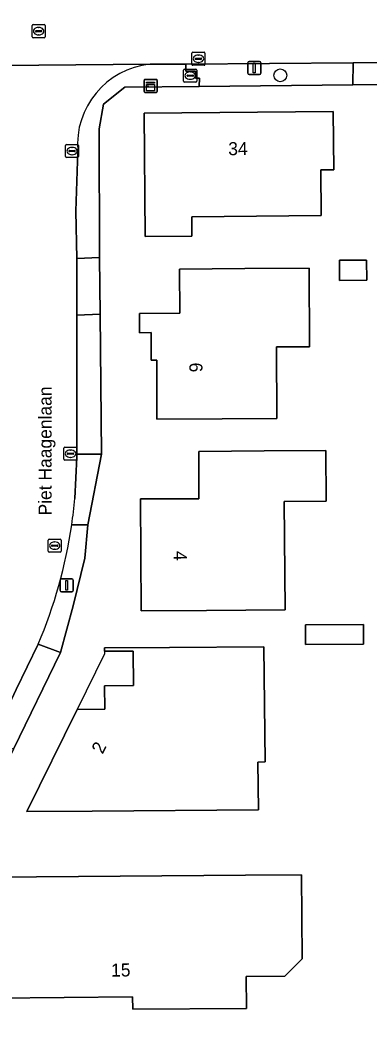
# Model space of a CAD drawing. Extents: x 157320 to 158835, y 386650 to 388491.
# Drawn here: x 158437.9 to 158464.6, y 387522.7 to 387599.1 of the extents above; entities that cross this region are included whole.
import ezdxf

# ---------------------------------------------------------------- set-up
doc = ezdxf.new("R2010")
doc.units = 0
for name, color, linetype in [('IMGEO_Boom', 7, 'Continuous'), ('IMGEO_Brandkraan', 7, 'Continuous'), ('IMGEO_Erf', 7, 'Continuous'), ('IMGEO_Groenvoorziening', 7, 'Continuous'), ('IMGEO_Kast', 7, 'Continuous'), ('IMGEO_Kolk', 7, 'Continuous'), ('IMGEO_Lichtmast', 7, 'Continuous'), ('IMGEO_Openbare_ruimte_label', 7, 'Continuous'), ('IMGEO_Pand', 7, 'Continuous'), ('IMGEO_Pand_nummerreeks', 7, 'Continuous'), ('IMGEO_Pand_overbouw', 7, 'Continuous'), ('IMGEO_Rijbaan_lokaal_gesloten', 7, 'Continuous'), ('IMGEO_Rioolput', 7, 'Continuous'), ('IMGEO_Voetpad_open', 7, 'Continuous')]:
    doc.layers.add(name, color=color, linetype=linetype)

msp = doc.modelspace()

# ---------------------------------------------------------------- linework, layer by layer
at = {"layer": 'IMGEO_Boom'}
msp.add_circle((158457.811, 387594.903), 0.489, dxfattribs=at)
at = {"layer": 'IMGEO_Brandkraan'}
for p, q in [((158450.411, 387594.454), (158450.411, 387595.306)), ((158450.486, 387595.38), (158451.338, 387595.38)), ((158450.67, 387594.874), (158450.67, 387594.886)), ((158451.108, 387594.837), (158450.71, 387594.837)), ((158450.713, 387594.923), (158451.111, 387594.923)), ((158450.899, 387595.16), (158450.924, 387595.16)), ((158451.154, 387594.886), (158451.154, 387594.874)), ((158451.412, 387595.306), (158451.412, 387594.454)), ((158451.338, 387594.38), (158450.486, 387594.38)), ((158450.922, 387594.6), (158450.897, 387594.6))]:
    msp.add_line(p, q, dxfattribs=at)
for points in [[(158450.411, 387594.454), (158450.411, 387595.306)], [(158450.486, 387595.38), (158451.338, 387595.38)], [(158451.412, 387595.306), (158451.412, 387594.454)], [(158451.338, 387594.38), (158450.486, 387594.38)]]:
    msp.add_lwpolyline(points, dxfattribs=at)
for centre, radius, start, end in [((158450.488, 387595.304), 0.0765, 91.55205, 178.44795), ((158450.488, 387595.304), 0.0765, 91.55205, 178.44795), ((158450.71, 387594.883), 0.0403, 85.87752, 175.75265), ((158450.707, 387594.873), 0.0366, 178.93798, 274.71019), ((158451.111, 387594.88), 0.043, 264.86636, 352.45326), ((158451.115, 387594.885), 0.0386, 1.73085, 96.63898), ((158451.336, 387595.304), 0.0765, 1.55205, 88.44795), ((158451.336, 387595.304), 0.0765, 1.55205, 88.44795), ((158450.488, 387594.456), 0.0765, 181.55205, 268.44795), ((158450.488, 387594.456), 0.0765, 181.55205, 268.44795), ((158451.336, 387594.456), 0.0765, 271.55205, 358.44795), ((158451.336, 387594.456), 0.0765, 271.55205, 358.44795)]:
    msp.add_arc(centre, radius, start, end, dxfattribs=at)
for centre, major_axis, ratio, start_param, end_param in [((158450.898, 387594.88), (-0.387, 0.002), 0.722429, 4.712389, 7.853982), ((158450.923, 387594.88), (-0.39, 0.002), 0.717154, 1.570796, 4.712389)]:
    msp.add_ellipse(centre, major_axis=major_axis, ratio=ratio, start_param=start_param, end_param=end_param, dxfattribs=at)
at = {"layer": 'IMGEO_Erf'}
msp.add_lwpolyline([(158518.506, 387594.513), (158500, 387594.419), (158485.148, 387594.353), (158475.882, 387594.279), (158463.352, 387594.164), (158451.599, 387594.056), (158445.909, 387594.004), (158444.274, 387592.695), (158443.932, 387590.789), (158443.976, 387580.93), (158444.015, 387576.583), (158444.112, 387565.853), (158443.067, 387560.454), (158442.837, 387557.892), (158441.964, 387554.231), (158440.97, 387550.666), (158437.371, 387543.256), (158428.323, 387524.679), (158429.228, 387521.962)], dxfattribs=at)
for points in [[(158451.026, 387584.062), (158451.039, 387582.573), (158447.47, 387582.54), (158447.38, 387592), (158461.87, 387592.13), (158461.911, 387587.661), (158460.911, 387587.652), (158460.943, 387584.153)], [(158462.352, 387579.183), (158462.342, 387580.729), (158464.419, 387580.743), (158464.429, 387579.197)], [(158448.36, 387568.55), (158448.35, 387573.08), (158447.935, 387573.064), (158447.935, 387575.198), (158447.03, 387575.163), (158447.03, 387576.64), (158450.125, 387576.66), (158450.104, 387580.055), (158455.104, 387580.087), (158460.009, 387580.118), (158460.048, 387574.097), (158457.512, 387574.081), (158457.547, 387568.609), (158453.36, 387568.582)], [(158461.31, 387562.26), (158458.118, 387562.237), (158458.178, 387553.93), (158452.16, 387553.886), (158447.16, 387553.85), (158447.11, 387562.45), (158451.566, 387562.434), (158451.579, 387566.079), (158456.579, 387566.112), (158461.289, 387566.144)], [(158464.19, 387551.314), (158459.744, 387551.282), (158459.733, 387552.774), (158464.179, 387552.806)], [(158456.643, 387542.274), (158456.093, 387542.269), (158456.13, 387538.6), (158443.41, 387538.507), (158438.41, 387538.47), (158442.257, 387546.294), (158444.376, 387546.31), (158444.362, 387548.11), (158446.562, 387548.127), (158446.542, 387550.777), (158444.351, 387550.76), (158444.34, 387551.01), (158449.34, 387551.048), (158456.554, 387551.102)], [(158455.138, 387533.594), (158459.438, 387533.629), (158459.49, 387527.189), (158458.17, 387525.848), (158455.2, 387525.824), (158455.22, 387523.39), (158446.51, 387523.317), (158446.502, 387524.267), (158436.003, 387524.18), (158435.94, 387533.44)]]:
    msp.add_lwpolyline(points, close=True, dxfattribs=at)
at = {"layer": 'IMGEO_Groenvoorziening'}
for points in [[(158442.299, 387589.083), (158442.151, 387584.501), (158442.243, 387580.855), (158443.976, 387580.93), (158443.932, 387590.789), (158444.274, 387592.695), (158445.909, 387594.004), (158451.599, 387594.056), (158451.614, 387594.693), (158451.307, 387594.687), (158451.313, 387595.208), (158450.585, 387595.218), (158450.573, 387595.765), (158447.837, 387595.746)], [(158442.837, 387557.892), (158443.067, 387560.454), (158441.844, 387560.449)], [(158439.28, 387551.302), (158440.97, 387550.666), (158441.964, 387554.231), (158442.837, 387557.892)]]:
    msp.add_lwpolyline(points, dxfattribs=at)
for points in [[(158475.882, 387594.279), (158475.899, 387595.942), (158463.391, 387595.855), (158463.352, 387594.164)], [(158444.015, 387576.583), (158442.241, 387576.523), (158442.237, 387565.853), (158443.995, 387565.853), (158444.112, 387565.853)]]:
    msp.add_lwpolyline(points, close=True, dxfattribs=at)
for centre, radius, start, end in [((158448.476, 387589.582), 6.197, 95.91716, 184.61902), ((158404.832, 387565.891), 37.41, 337.04695, 351.63557)]:
    msp.add_arc(centre, radius, start, end, dxfattribs=at)
at = {"layer": 'IMGEO_Kast'}
for p, q in [((158447.378, 387593.664), (158447.378, 387594.505)), ((158447.378, 387594.505), (158447.378, 387593.664)), ((158447.453, 387594.589), (158448.294, 387594.589)), ((158448.294, 387594.589), (158447.453, 387594.589)), ((158448.378, 387594.514), (158448.378, 387593.673)), ((158448.378, 387593.673), (158448.378, 387594.514)), ((158448.303, 387593.589), (158447.462, 387593.589)), ((158447.462, 387593.589), (158448.303, 387593.589))]:
    msp.add_line(p, q, dxfattribs=at)
for points in [[(158447.573, 387594.379), (158448.173, 387594.379), (158448.173, 387594.294), (158447.573, 387594.294), (158447.573, 387594.379)], [(158447.573, 387594.204), (158448.173, 387594.204), (158448.173, 387593.715), (158447.573, 387593.715), (158447.573, 387594.204)]]:
    msp.add_lwpolyline(points, dxfattribs=at)
msp.add_circle((158447.657, 387594.053), 0.0377, dxfattribs=at)
for centre, start, end in [((158447.456, 387594.511), 92.4484, 184.28452), ((158447.456, 387594.511), 92.4484, 184.28452), ((158448.3, 387594.511), 2.4484, 94.28452), ((158448.3, 387594.511), 2.4484, 94.28452), ((158447.456, 387593.667), 182.4484, 274.28452), ((158447.456, 387593.667), 182.4484, 274.28452), ((158448.3, 387593.667), 272.4484, 4.28452), ((158448.3, 387593.667), 272.4484, 4.28452)]:
    msp.add_arc(centre, 0.0779, start, end, dxfattribs=at)
at = {"layer": 'IMGEO_Kolk'}
for p, q in [((158451.042, 387595.743), (158451.042, 387596.595)), ((158451.117, 387596.669), (158451.969, 387596.669)), ((158451.53, 387596.449), (158451.555, 387596.449)), ((158452.043, 387596.595), (158452.043, 387595.743)), ((158451.969, 387595.669), (158451.117, 387595.669)), ((158451.301, 387596.163), (158451.301, 387596.175)), ((158451.739, 387596.126), (158451.341, 387596.126)), ((158451.344, 387596.212), (158451.742, 387596.212)), ((158451.553, 387595.889), (158451.528, 387595.889)), ((158451.785, 387596.175), (158451.785, 387596.163)), ((158441.368, 387588.668), (158441.368, 387589.52)), ((158441.443, 387589.594), (158442.295, 387589.594)), ((158442.369, 387589.52), (158442.369, 387588.668)), ((158441.627, 387589.088), (158441.627, 387589.1)), ((158442.065, 387589.051), (158441.667, 387589.051)), ((158441.67, 387589.137), (158442.068, 387589.137)), ((158441.879, 387588.814), (158441.854, 387588.814)), ((158441.856, 387589.374), (158441.881, 387589.374)), ((158442.111, 387589.1), (158442.111, 387589.088)), ((158442.295, 387588.594), (158441.443, 387588.594)), ((158441.244, 387565.47), (158441.244, 387566.322)), ((158441.319, 387566.396), (158442.171, 387566.396)), ((158441.503, 387565.89), (158441.503, 387565.902)), ((158441.941, 387565.853), (158441.543, 387565.853)), ((158441.546, 387565.939), (158441.944, 387565.939)), ((158441.732, 387566.176), (158441.757, 387566.176)), ((158441.987, 387565.902), (158441.987, 387565.89)), ((158442.245, 387566.322), (158442.245, 387565.47)), ((158442.171, 387565.396), (158441.319, 387565.396)), ((158441.755, 387565.616), (158441.73, 387565.616))]:
    msp.add_line(p, q, dxfattribs=at)
for points in [[(158451.042, 387595.743), (158451.042, 387596.595)], [(158451.117, 387596.669), (158451.969, 387596.669)], [(158452.043, 387596.595), (158452.043, 387595.743)], [(158451.969, 387595.669), (158451.117, 387595.669)], [(158441.368, 387588.668), (158441.368, 387589.52)], [(158441.443, 387589.594), (158442.295, 387589.594)], [(158442.369, 387589.52), (158442.369, 387588.668)], [(158442.295, 387588.594), (158441.443, 387588.594)], [(158441.244, 387565.47), (158441.244, 387566.322)], [(158441.319, 387566.396), (158442.171, 387566.396)], [(158442.245, 387566.322), (158442.245, 387565.47)], [(158442.171, 387565.396), (158441.319, 387565.396)]]:
    msp.add_lwpolyline(points, dxfattribs=at)
for centre, radius, start, end in [((158451.119, 387596.593), 0.0765, 91.55205, 178.44795), ((158451.119, 387596.593), 0.0765, 91.55205, 178.44795), ((158451.967, 387596.593), 0.0765, 1.55205, 88.44795), ((158451.967, 387596.593), 0.0765, 1.55205, 88.44795), ((158451.119, 387595.745), 0.0765, 181.55205, 268.44795), ((158451.119, 387595.745), 0.0765, 181.55205, 268.44795), ((158451.341, 387596.172), 0.0403, 85.87752, 175.75265), ((158451.338, 387596.162), 0.0366, 178.93798, 274.71019), ((158451.742, 387596.169), 0.043, 264.86636, 352.45326), ((158451.746, 387596.174), 0.0386, 1.73085, 96.63898), ((158451.967, 387595.745), 0.0765, 271.55205, 358.44795), ((158451.967, 387595.745), 0.0765, 271.55205, 358.44795), ((158441.445, 387589.518), 0.0765, 91.55205, 178.44795), ((158441.445, 387589.518), 0.0765, 91.55205, 178.44795), ((158442.293, 387589.518), 0.0765, 1.55205, 88.44795), ((158442.293, 387589.518), 0.0765, 1.55205, 88.44795), ((158441.445, 387588.67), 0.0765, 181.55205, 268.44795), ((158441.445, 387588.67), 0.0765, 181.55205, 268.44795), ((158441.667, 387589.097), 0.0403, 85.87752, 175.75265), ((158441.664, 387589.087), 0.0366, 178.93798, 274.71019), ((158442.068, 387589.094), 0.043, 264.86636, 352.45326), ((158442.072, 387589.099), 0.0386, 1.73085, 96.63898), ((158442.293, 387588.67), 0.0765, 271.55205, 358.44795), ((158442.293, 387588.67), 0.0765, 271.55205, 358.44795), ((158441.321, 387566.32), 0.0765, 91.55205, 178.44795), ((158441.321, 387566.32), 0.0765, 91.55205, 178.44795), ((158441.543, 387565.899), 0.0403, 85.87752, 175.75265), ((158441.54, 387565.889), 0.0366, 178.93798, 274.71019), ((158441.944, 387565.896), 0.043, 264.86636, 352.45326), ((158441.948, 387565.901), 0.0386, 1.73085, 96.63898), ((158442.169, 387566.32), 0.0765, 1.55205, 88.44795), ((158442.169, 387566.32), 0.0765, 1.55205, 88.44795), ((158441.321, 387565.472), 0.0765, 181.55205, 268.44795), ((158441.321, 387565.472), 0.0765, 181.55205, 268.44795), ((158442.169, 387565.472), 0.0765, 271.55205, 358.44795), ((158442.169, 387565.472), 0.0765, 271.55205, 358.44795)]:
    msp.add_arc(centre, radius, start, end, dxfattribs=at)
for centre, major_axis, ratio, start_param, end_param in [((158451.529, 387596.169), (-0.387, 0.002), 0.722429, 4.712389, 7.853982), ((158451.554, 387596.169), (-0.39, 0.002), 0.717154, 1.570796, 4.712389), ((158441.855, 387589.094), (-0.387, 0.002), 0.722429, 4.712389, 7.853982), ((158441.88, 387589.094), (-0.39, 0.002), 0.717154, 1.570796, 4.712389), ((158441.731, 387565.896), (-0.387, 0.002), 0.722429, 4.712389, 7.853982), ((158441.756, 387565.896), (-0.39, 0.002), 0.717154, 1.570796, 4.712389)]:
    msp.add_ellipse(centre, major_axis=major_axis, ratio=ratio, start_param=start_param, end_param=end_param, dxfattribs=at)
at = {"layer": 'IMGEO_Lichtmast'}
for p, q in [((158455.324, 387595.054), (158455.324, 387595.854)), ((158455.324, 387595.854), (158455.324, 387595.054)), ((158455.424, 387595.954), (158456.214, 387595.954)), ((158456.214, 387595.954), (158455.424, 387595.954)), ((158456.314, 387595.854), (158456.314, 387595.054)), ((158456.314, 387595.054), (158456.314, 387595.854)), ((158456.214, 387594.954), (158455.424, 387594.954)), ((158455.424, 387594.954), (158456.214, 387594.954)), ((158440.96, 387555.408), (158440.96, 387556.208)), ((158440.96, 387556.208), (158440.96, 387555.408)), ((158441.06, 387556.308), (158441.85, 387556.308)), ((158441.85, 387556.308), (158441.06, 387556.308)), ((158441.95, 387556.208), (158441.95, 387555.408)), ((158441.95, 387555.408), (158441.95, 387556.208)), ((158441.85, 387555.308), (158441.06, 387555.308)), ((158441.06, 387555.308), (158441.85, 387555.308))]:
    msp.add_line(p, q, dxfattribs=at)
for points in [[(158455.744, 387595.829), (158455.894, 387595.829), (158455.894, 387595.079), (158455.744, 387595.079), (158455.744, 387595.829)], [(158441.38, 387556.183), (158441.53, 387556.183), (158441.53, 387555.433), (158441.38, 387555.433), (158441.38, 387556.183)]]:
    msp.add_lwpolyline(points, dxfattribs=at)
for centre, start, end in [((158455.424, 387595.854), 90, 180), ((158455.424, 387595.854), 90, 180), ((158456.214, 387595.854), 0, 90), ((158456.214, 387595.854), 360, 90), ((158455.424, 387595.054), 180, 270), ((158455.424, 387595.054), 180, 270), ((158456.214, 387595.054), 270, 0), ((158456.214, 387595.054), 270, 0), ((158441.06, 387556.208), 90, 180), ((158441.06, 387556.208), 90, 180), ((158441.85, 387556.208), 0, 90), ((158441.85, 387556.208), 360, 90), ((158441.06, 387555.408), 180, 270), ((158441.06, 387555.408), 180, 270), ((158441.85, 387555.408), 270, 0), ((158441.85, 387555.408), 270, 0)]:
    msp.add_arc(centre, 0.1, start, end, dxfattribs=at)
at = {"layer": 'IMGEO_Pand'}
for points in [[(158461.911, 387587.661), (158461.87, 387592.13), (158447.38, 387592), (158447.47, 387582.54), (158451.039, 387582.573), (158451.026, 387584.062), (158460.943, 387584.153), (158460.911, 387587.652)], [(158462.342, 387580.729), (158462.352, 387579.183), (158464.429, 387579.197), (158464.419, 387580.743)], [(158447.935, 387573.064), (158448.35, 387573.08), (158448.36, 387568.55), (158453.36, 387568.582), (158457.547, 387568.609), (158457.512, 387574.081), (158460.048, 387574.097), (158460.009, 387580.118), (158455.104, 387580.087), (158450.104, 387580.055), (158450.125, 387576.66), (158447.03, 387576.64), (158447.03, 387575.163), (158447.935, 387575.198)], [(158456.579, 387566.112), (158451.579, 387566.079), (158451.566, 387562.434), (158447.11, 387562.45), (158447.16, 387553.85), (158452.16, 387553.886), (158458.178, 387553.93), (158458.118, 387562.237), (158461.31, 387562.26), (158461.289, 387566.144)], [(158464.19, 387551.314), (158464.179, 387552.806), (158459.733, 387552.774), (158459.744, 387551.282)], [(158456.554, 387551.102), (158449.34, 387551.048), (158444.34, 387551.01), (158444.351, 387550.76), (158446.542, 387550.777), (158446.562, 387548.127), (158444.362, 387548.11), (158444.376, 387546.31), (158442.257, 387546.294), (158438.41, 387538.47), (158443.41, 387538.507), (158456.13, 387538.6), (158456.093, 387542.269), (158456.643, 387542.274)], [(158459.438, 387533.629), (158455.138, 387533.594), (158435.94, 387533.44), (158436.003, 387524.18), (158446.502, 387524.267), (158446.51, 387523.317), (158455.22, 387523.39), (158455.2, 387525.824), (158458.17, 387525.848), (158459.49, 387527.189)]]:
    msp.add_lwpolyline(points, close=True, dxfattribs=at)
at = {"layer": 'IMGEO_Pand_overbouw'}
msp.add_lwpolyline([(158444.36, 387550.57), (158442.257, 387546.294), (158444.376, 387546.31), (158444.362, 387548.11), (158446.562, 387548.127), (158446.542, 387550.777), (158444.351, 387550.76)], close=True, dxfattribs=at)
at = {"layer": 'IMGEO_Rijbaan_lokaal_gesloten'}
for points in [[(158527.198, 387601.884), (158508.127, 387601.762), (158500, 387601.71), (158495.448, 387601.681), (158495.262, 387601.68), (158470.149, 387601.491), (158469.488, 387601.483), (158460.728, 387601.42), (158460.034, 387601.415), (158427.505, 387601.189), (158427.499, 387595.546), (158428.723, 387595.554), (158430.72, 387595.567), (158430.778, 387595.608), (158447.837, 387595.746), (158450.573, 387595.765), (158463.391, 387595.855), (158475.899, 387595.942), (158485.149, 387596.007), (158500, 387596.139), (158518.708, 387596.269)], [(158447.837, 387595.746), (158430.778, 387595.608), (158430.72, 387595.567)], [(158442.083, 387562.454), (158442.237, 387565.638), (158442.237, 387565.853), (158442.241, 387576.523), (158442.243, 387580.855), (158442.151, 387584.501), (158442.299, 387589.083)], [(158435.766, 387543.99), (158437.59, 387547.831), (158439.28, 387551.302)]]:
    msp.add_lwpolyline(points, dxfattribs=at)
for centre, radius, start, end in [((158448.476, 387589.582), 6.197, 95.91716, 184.61902), ((158404.712, 387565.892), 37.528, 351.66074, 354.74387), ((158404.832, 387565.891), 37.41, 337.04695, 351.63557)]:
    msp.add_arc(centre, radius, start, end, dxfattribs=at)
at = {"layer": 'IMGEO_Rioolput'}
for p, q in [((158438.813, 387597.86), (158438.813, 387598.712)), ((158438.888, 387598.786), (158439.74, 387598.786)), ((158439.814, 387598.712), (158439.814, 387597.86)), ((158439.072, 387598.28), (158439.072, 387598.292)), ((158439.51, 387598.243), (158439.112, 387598.243)), ((158439.115, 387598.329), (158439.513, 387598.329)), ((158439.324, 387598.006), (158439.299, 387598.006)), ((158439.301, 387598.566), (158439.326, 387598.566)), ((158439.556, 387598.292), (158439.556, 387598.28)), ((158439.74, 387597.786), (158438.888, 387597.786)), ((158440.04, 387558.432), (158440.04, 387559.284)), ((158440.115, 387559.358), (158440.967, 387559.358)), ((158440.299, 387558.852), (158440.299, 387558.864)), ((158440.342, 387558.901), (158440.74, 387558.901)), ((158440.528, 387559.138), (158440.553, 387559.138)), ((158440.783, 387558.864), (158440.783, 387558.852)), ((158441.041, 387559.284), (158441.041, 387558.432)), ((158440.967, 387558.358), (158440.115, 387558.358)), ((158440.737, 387558.815), (158440.339, 387558.815)), ((158440.551, 387558.578), (158440.526, 387558.578))]:
    msp.add_line(p, q, dxfattribs=at)
for points in [[(158438.813, 387597.86), (158438.813, 387598.712)], [(158438.888, 387598.786), (158439.74, 387598.786)], [(158439.814, 387598.712), (158439.814, 387597.86)], [(158439.74, 387597.786), (158438.888, 387597.786)], [(158440.04, 387558.432), (158440.04, 387559.284)], [(158440.115, 387559.358), (158440.967, 387559.358)], [(158441.041, 387559.284), (158441.041, 387558.432)], [(158440.967, 387558.358), (158440.115, 387558.358)]]:
    msp.add_lwpolyline(points, dxfattribs=at)
for centre, radius, start, end in [((158438.89, 387598.71), 0.0765, 91.55205, 178.44795), ((158438.89, 387598.71), 0.0765, 91.55205, 178.44795), ((158439.738, 387598.71), 0.0765, 1.55205, 88.44795), ((158439.738, 387598.71), 0.0765, 1.55205, 88.44795), ((158438.89, 387597.862), 0.0765, 181.55205, 268.44795), ((158438.89, 387597.862), 0.0765, 181.55205, 268.44795), ((158439.112, 387598.289), 0.0403, 85.87752, 175.75265), ((158439.109, 387598.279), 0.0366, 178.93798, 274.71019), ((158439.513, 387598.286), 0.043, 264.86636, 352.45326), ((158439.517, 387598.291), 0.0386, 1.73085, 96.63898), ((158439.738, 387597.862), 0.0765, 271.55205, 358.44795), ((158439.738, 387597.862), 0.0765, 271.55205, 358.44795), ((158440.117, 387559.282), 0.0765, 91.55205, 178.44795), ((158440.117, 387559.282), 0.0765, 91.55205, 178.44795), ((158440.339, 387558.861), 0.0403, 85.87752, 175.75265), ((158440.336, 387558.851), 0.0366, 178.93798, 274.71019), ((158440.74, 387558.858), 0.043, 264.86636, 352.45326), ((158440.744, 387558.863), 0.0386, 1.73085, 96.63898), ((158440.965, 387559.282), 0.0765, 1.55205, 88.44795), ((158440.965, 387559.282), 0.0765, 1.55205, 88.44795), ((158440.117, 387558.434), 0.0765, 181.55205, 268.44795), ((158440.117, 387558.434), 0.0765, 181.55205, 268.44795), ((158440.965, 387558.434), 0.0765, 271.55205, 358.44795), ((158440.965, 387558.434), 0.0765, 271.55205, 358.44795)]:
    msp.add_arc(centre, radius, start, end, dxfattribs=at)
for centre, major_axis, ratio, start_param, end_param in [((158439.3, 387598.286), (-0.387, 0.002), 0.722429, 4.712389, 7.853982), ((158439.325, 387598.286), (-0.39, 0.002), 0.717154, 1.570796, 4.712389), ((158440.527, 387558.858), (-0.387, 0.002), 0.722429, 4.712389, 7.853982), ((158440.552, 387558.858), (-0.39, 0.002), 0.717154, 1.570796, 4.712389)]:
    msp.add_ellipse(centre, major_axis=major_axis, ratio=ratio, start_param=start_param, end_param=end_param, dxfattribs=at)
at = {"layer": 'IMGEO_Voetpad_open'}
for points in [[(158451.599, 387594.056), (158463.352, 387594.164), (158463.391, 387595.855), (158450.573, 387595.765), (158450.585, 387595.218), (158451.313, 387595.208), (158451.307, 387594.687), (158451.614, 387594.693)], [(158444.015, 387576.583), (158443.976, 387580.93), (158442.243, 387580.855), (158442.241, 387576.523)], [(158439.28, 387551.302), (158437.59, 387547.831), (158435.766, 387543.99), (158437.371, 387543.256), (158440.97, 387550.666)]]:
    msp.add_lwpolyline(points, close=True, dxfattribs=at)
for points in [[(158441.844, 387560.449), (158443.067, 387560.454), (158444.112, 387565.853)], [(158444.112, 387565.853), (158443.995, 387565.853), (158442.237, 387565.853), (158442.237, 387565.638), (158442.083, 387562.454)]]:
    msp.add_lwpolyline(points, dxfattribs=at)
msp.add_arc((158404.712, 387565.892), 37.528, 351.66074, 354.74387, dxfattribs=at)

# ---------------------------------------------------------------- texts
at = {"layer": 'IMGEO_Openbare_ruimte_label'}
msp.add_text('Piet Haagenlaan', height=1, rotation=90, dxfattribs=at).set_placement((158440.3, 387561.165))
at = {"layer": 'IMGEO_Pand_nummerreeks'}
for s, rotation, p in [('34', 0.51403, (158453.829, 387588.777)), ('6', 270.45816, (158450.845, 387572.881)), ('4', 270.33311, (158449.654, 387558.44)), ('2', 63.81604, (158444.206, 387542.823)), ('15', 0.47555, (158444.859, 387525.823))]:
    msp.add_text(s, height=1, rotation=rotation, dxfattribs=at).set_placement(p)

doc.saveas('drawing.dxf')
